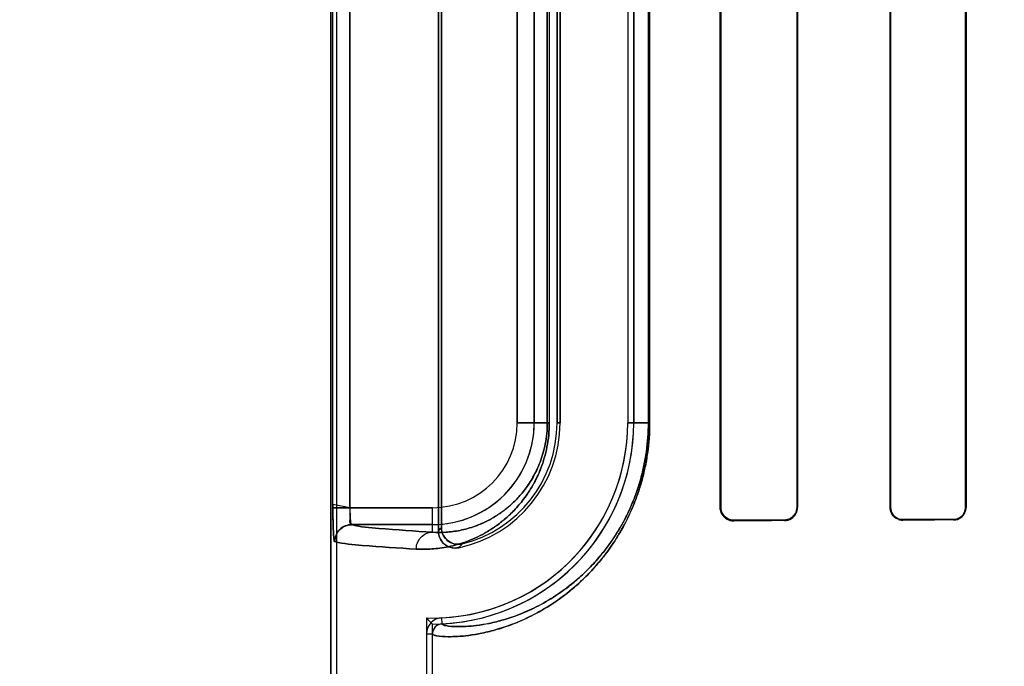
# Model space of a CAD drawing. Header units: millimetres. Extents: x 0 to 297, y 0 to 210.
# Tile 323 of 455: x 239.974 to 240.178, y 157.272 to 157.406. Entities that reach past the tile are written whole.
import ezdxf

# ---------------------------------------------------------------- set-up
doc = ezdxf.new("R2010")
doc.units = ezdxf.units.MM
doc.header["$LTSCALE"] = 16.335
doc.layers.get('0').update_dxf_attribs({"linetype": 'CONTINUOUS'})
for name, color, linetype in [('AXES_REF', 7, 'CONTINUOUS'), ('INTFCLR_1', 7, 'CONTINUOUS'), ('INTFCLR_72935', 7, 'CONTINUOUS')]:
    doc.layers.add(name, color=color, linetype=linetype)

msp = doc.modelspace()

# ---------------------------------------------------------------- linework, layer by layer
at = {"color": 7, "linetype": 'Continuous'}
for radius in [6.787079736, 6.7865, 6.743039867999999]:
    msp.add_circle((241.4889104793, 154.7114782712), radius, dxfattribs=at)
for radius, start, end in [(6.72, 278.2771290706, 261.7228709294), (6.874, 113.0825942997, 269.6189785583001)]:
    msp.add_arc((241.4889104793, 154.7114782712), radius, start, end, dxfattribs=at)
at = {"layer": 'AXES_REF', "color": 9, "linetype": 'Continuous'}
msp.add_circle((241.4889104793, 154.7114782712), 4.150003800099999, dxfattribs=at)
at = {"layer": 'AXES_REF', "color": 7, "linetype": 'Continuous'}
msp.add_arc((241.4889104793, 154.7114782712), 6.874, 113.0826847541, 66.9173152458, dxfattribs=at)
at = {"layer": 'AXES_REF', "color": 9, "linetype": 'Continuous'}
msp.add_arc((241.4889104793, 154.7114782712), 6.191158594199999, 94.4118118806, 85.5881881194, dxfattribs=at)
at = {"layer": 'INTFCLR_1', "color": 6, "linetype": 'Continuous'}
for p, q in [((240.0386283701, 157.1614683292), (240.0386283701, 159.0304683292)), ((240.039862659, 157.1614683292), (240.039862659, 159.0304801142)), ((240.060862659, 157.3000442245), (240.060862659, 157.5128924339)), ((240.0614750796, 157.5121245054), (240.0614750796, 157.3008121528)), ((240.1191622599, 157.5079683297), (240.1191622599, 157.3049683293)), ((240.1192891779, 157.5079683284), (240.1192891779, 157.3049683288)), ((240.1350736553, 157.3049683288), (240.1350736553, 157.5079683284)), ((240.1351884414, 157.3049683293), (240.1351884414, 157.5079683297)), ((240.1543210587, 157.5079683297), (240.1543210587, 157.3049683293)), ((240.154427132, 157.5079683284), (240.154427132, 157.3049683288)), ((240.1699521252, 157.3049683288), (240.1699521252, 157.5079683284)), ((240.1700516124, 157.3049683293), (240.1700516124, 157.5079683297)), ((240.0854183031, 157.3224683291), (240.0854183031, 157.4904683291)), ((240.0860307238, 157.4904683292), (240.0860307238, 157.3224683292)), ((240.1000307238, 157.4904683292), (240.1000307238, 157.3224683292)), ((240.1012650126, 157.3224683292), (240.1012650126, 157.4904683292)), ((240.0583940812, 157.2787817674), (240.0583940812, 157.1614683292)), ((240.0596283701, 157.1614683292), (240.0596283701, 157.2787818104))]:
    msp.add_line(p, q, dxfattribs=at)
at = {"layer": 'INTFCLR_1', "color": 9, "linetype": 'Continuous'}
for p, q in [((240.0390324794, 157.3049077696), (240.0390324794, 157.5080288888)), ((240.0425288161, 157.5080288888), (240.0425288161, 157.3049077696)), ((240.0771889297, 157.4904683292), (240.0771889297, 157.3224683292)), ((240.0806883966, 157.3224683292), (240.0806883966, 157.4904683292)), ((240.0833975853, 157.3224683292), (240.0833975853, 157.4904683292)), ((240.0838066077, 157.4904683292), (240.0838066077, 157.3224683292)), ((240.1043111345, 157.3224683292), (240.1043111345, 157.4904683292)), ((240.1045693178, 157.4904683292), (240.1045693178, 157.3224683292)), ((240.0838066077, 157.3224683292), (240.0771889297, 157.3224683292)), ((240.0860307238, 157.3224683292), (240.0854183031, 157.3224683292)), ((240.1000307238, 157.3224683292), (240.1045693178, 157.3224683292)), ((240.0596283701, 157.3049077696), (240.0390324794, 157.3049077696)), ((240.0596283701, 157.2998371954), (240.0596283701, 157.3049077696)), ((240.119289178, 157.3049683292), (240.1191622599, 157.3049683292)), ((240.1351884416, 157.3049683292), (240.1350736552, 157.3049683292)), ((240.1544271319, 157.3049683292), (240.1543210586, 157.3049683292)), ((240.1700516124, 157.3049683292), (240.1699521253, 157.3049683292)), ((240.0429058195, 157.3014083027), (240.0596283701, 157.3014083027)), ((240.1219647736, 157.3021805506), (240.1219647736, 157.3023046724)), ((240.1324647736, 157.3023490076), (240.1324647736, 157.3022321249)), ((240.1569647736, 157.3023346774), (240.1569647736, 157.3024392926)), ((240.1674647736, 157.3024732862), (240.1674647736, 157.3023726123)), ((240.0616275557, 157.2808797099), (240.0615682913, 157.2821125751)), ((240.0583940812, 157.278781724), (240.0596283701, 157.2787818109))]:
    msp.add_line(p, q, dxfattribs=at)
at = {"layer": 'INTFCLR_1', "color": 7, "linetype": 'Continuous'}
msp.add_lwpolyline([(240.1211119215, 157.3024409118), (240.12119945, 157.3024134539), (240.1212889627, 157.3023887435), (240.1213803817, 157.3023669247), (240.1214735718, 157.3023481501), (240.1215684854, 157.3023325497), (240.1216651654, 157.3023202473), (240.1217635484, 157.3023113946), (240.1218634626, 157.3023061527), (240.1219647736, 157.3023046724)], dxfattribs=at)
at = {"layer": 'INTFCLR_1', "color": 9, "linetype": 'Continuous'}
for centre, radius, start, end in [((240.0596283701, 157.3224683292), 0.0210600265, 270.000000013, 359.9999999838), ((240.0596283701, 157.3224683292), 0.0175605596, 270.0000000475, 359.9999997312), ((240.0159589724, 157.3364829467), 0.0578283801, 320.941146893, 321.9143407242), ((240.0157370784, 157.3425692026), 0.0674069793, 317.0401802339, 317.9559483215)]:
    msp.add_arc(centre, radius, start, end, dxfattribs=at)
at = {"layer": 'INTFCLR_1', "color": 6, "linetype": 'Continuous'}
for centre, radius, start, end in [((240.0596283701, 157.3224683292), 0.0404023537, 272.7521180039, 359.9999986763), ((240.0596283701, 157.3224683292), 0.0416366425, 272.752118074, 360), ((240.0596283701, 157.3224683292), 0.0264023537, 281.8889191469, 359.9999979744), ((240.0596283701, 157.3224683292), 0.025789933, 283.835236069, 359.9999998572), ((240.0617285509, 157.2787819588), 0.0033344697, 92.75478420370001, 180.0040535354), ((240.0617285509, 157.2787819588), 0.0021001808, 92.75556684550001, 180.0040350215)]:
    msp.add_arc(centre, radius, start, end, dxfattribs=at)
for major_axis, ratio, start_param, end_param in [((0.3860864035, 0), 0.0034906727, 2.4294368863, 2.4721230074), ((0.3650864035, 0), 0.0034906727, 2.4989177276, 2.5485709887), ((0.3860864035, 0), 0.0034906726, 2.3000343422, 2.3371288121), ((0.3650864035, 0), 0.0034906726, 2.3526946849, 2.3940887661)]:
    msp.add_ellipse((240.4247147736, 157.3014683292), major_axis=major_axis, ratio=ratio, start_param=start_param, end_param=end_param, dxfattribs=at)
at = {"layer": 'INTFCLR_1', "color": 9, "linetype": 'Continuous'}
for points, knots in [([(240.0562884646, 157.2963377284), (240.0573484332, 157.2962792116), (240.0595682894, 157.2962948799), (240.0630253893, 157.2967673), (240.0667323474, 157.2978146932), (240.069908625, 157.2992713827), (240.0725125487, 157.3008920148), (240.0741839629, 157.3021644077), (240.0755183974, 157.303347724), (240.0769074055, 157.3047180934), (240.0786227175, 157.3067275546), (240.080165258, 157.309067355), (240.0813038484, 157.3112478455), (240.0821139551, 157.3131337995), (240.0828157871, 157.3152200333), (240.0833660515, 157.3174920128), (240.0837237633, 157.3199302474), (240.0838066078, 157.3216097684), (240.0838066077, 157.3224683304)], [0, 0, 0, 0, 0.0750536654, 0.156480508, 0.2459796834, 0.3464559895, 0.4023291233, 0.4625807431, 0.4947026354, 0.5283756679, 0.6004715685, 0.6810517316, 0.7259046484, 0.7742538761, 0.8260146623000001, 0.8813433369, 0.9392998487, 1, 1, 1, 1]), ([(240.0596283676, 157.2787817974), (240.0596283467, 157.2786847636), (240.0599711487, 157.2784913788), (240.0610036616, 157.278287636), (240.0627416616, 157.2781743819), (240.0649533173, 157.2782434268), (240.0672861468, 157.278470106), (240.0700443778, 157.2789371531), (240.0726023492, 157.2795775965), (240.0748530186, 157.2802930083), (240.0774101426, 157.2812363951), (240.0808628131, 157.2828128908), (240.0843688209, 157.2849007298), (240.0868929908, 157.2867278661), (240.0884220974, 157.2879529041), (240.0900352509, 157.2893395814), (240.0920778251, 157.2913010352), (240.0944928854, 157.2940113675), (240.0964352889, 157.2966030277), (240.0979505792, 157.298941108), (240.0994994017, 157.3016090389), (240.1009064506, 157.3045464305), (240.1019578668, 157.3073119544), (240.1025247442, 157.3090304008), (240.1030636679, 157.3108520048), (240.1035251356, 157.3127405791), (240.1039012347, 157.3146905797), (240.1043866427, 157.3177621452), (240.104569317, 157.3203741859), (240.1045693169, 157.3224683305)], [0, 0, 0, 0, 0.004125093, 0.0132564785, 0.0482716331, 0.0750900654, 0.1080986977, 0.1475742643, 0.1940030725, 0.220035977, 0.2479478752, 0.309834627, 0.3811008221, 0.4210070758, 0.4422222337, 0.4643790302, 0.5114245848, 0.5624876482, 0.6185464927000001, 0.6489140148, 0.6808923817, 0.7496495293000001, 0.7870559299, 0.8066095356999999, 0.8265636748, 0.8678037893, 0.8891910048, 0.9109738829, 1, 1, 1, 1]), ([(240.0596283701, 157.2998371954), (240.0605383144, 157.2997789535), (240.0624463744, 157.2997765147), (240.0654225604, 157.3001648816), (240.0686193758, 157.3010540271), (240.0713619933, 157.3023045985), (240.0736120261, 157.3037024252), (240.0753866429, 157.3050528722), (240.0771608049, 157.3067167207), (240.0789031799, 157.30876262), (240.0802395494, 157.3107965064), (240.0812264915, 157.3126929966), (240.0819290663, 157.3143346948), (240.0825378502, 157.3161519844), (240.0830153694, 157.3181316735), (240.0833256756, 157.3202562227), (240.0833976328, 157.3217199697), (240.0833975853, 157.3224683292)], [0, 0, 0, 0, 0.0744477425, 0.1553151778, 0.2443339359, 0.3444117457, 0.4002041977, 0.4603600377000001, 0.5261873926, 0.5984175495, 0.6792891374, 0.7242686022, 0.7728488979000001, 0.8249350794, 0.8805719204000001, 0.9388974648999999, 1, 1, 1, 1]), ([(240.0616275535, 157.2808796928), (240.0616272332, 157.280785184), (240.0619450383, 157.2805888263), (240.0629340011, 157.2803815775), (240.0645765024, 157.2802605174), (240.0666766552, 157.2803151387), (240.0688891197, 157.2805214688), (240.0715067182, 157.2809573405), (240.0739344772, 157.2815606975), (240.0760710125, 157.282237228), (240.0784994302, 157.2831312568), (240.0817792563, 157.2846286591), (240.0851095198, 157.2866148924), (240.087507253, 157.2883544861), (240.0889601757, 157.2895215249), (240.0904934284, 157.2908432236), (240.0924350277, 157.2927135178), (240.0947307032, 157.2952986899), (240.0965770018, 157.297771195), (240.0980174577, 157.300002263), (240.0994902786, 157.3025491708), (240.1008281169, 157.3053535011), (240.101986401, 157.3084126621), (240.1027754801, 157.3109473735), (240.1033181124, 157.3131775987), (240.103675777, 157.3150398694), (240.1041374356, 157.3179736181), (240.1043111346, 157.3204682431), (240.1043111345, 157.3224683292)], [0, 0, 0, 0, 0.0042205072, 0.0133546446, 0.0482658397, 0.0749773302, 0.107855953, 0.147184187, 0.1934547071, 0.2194070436, 0.2472394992, 0.3089771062, 0.3801211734, 0.4199834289, 0.4411824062, 0.463327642, 0.5103666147, 0.5614497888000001, 0.6175621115, 0.6479715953, 0.6800034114, 0.7489049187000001, 0.7864046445, 0.8260157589, 0.8673774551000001, 0.8888305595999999, 0.9106821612, 1, 1, 1, 1]), ([(240.0596283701, 157.2998371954), (240.0559372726, 157.3000428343), (240.0503741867, 157.3004778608), (240.044743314, 157.3009059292), (240.0429058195, 157.3014083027)], [0, 0, 0, 0, 0.6599400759, 1, 1, 1, 1]), ([(240.0562884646, 157.2963377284), (240.0562928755, 157.2972234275), (240.0569728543, 157.2990410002), (240.0587712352, 157.2998325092), (240.0596283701, 157.2998371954)], [0, 0, 0, 0, 0.508194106, 1, 1, 1, 1]), ([(240.0394129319, 157.2979088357), (240.0412680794, 157.2974062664), (240.0469495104, 157.2969785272), (240.0525636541, 157.2965433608), (240.0562884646, 157.2963377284)], [0, 0, 0, 0, 0.3400295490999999, 1, 1, 1, 1])]:
    msp.add_open_spline(points, degree=3, knots=knots, dxfattribs=at)
at = {"layer": 'INTFCLR_1', "color": 7, "linetype": 'Continuous'}
for points, knots in [([(240.0390324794, 157.3049077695), (240.0390324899, 157.3042607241), (240.0390387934, 157.3030163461), (240.0390798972, 157.3012723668), (240.0391284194, 157.2995780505), (240.0392685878, 157.2984916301), (240.0394129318, 157.2979088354)], [0, 0, 0, 0, 0.2764961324, 0.5316628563, 0.7456763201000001, 1, 1, 1, 1]), ([(240.0394557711, 157.2978645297), (240.0393179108, 157.2977003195), (240.0391948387, 157.2991604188), (240.0391120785, 157.3000270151), (240.0390444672, 157.3024694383), (240.0390324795, 157.304022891), (240.0390324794, 157.3049077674)], [0, 0, 0, 0, 0.0908190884, 0.3065073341, 0.6251820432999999, 1, 1, 1, 1]), ([(240.0425288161, 157.3049077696), (240.0425287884, 157.3043220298), (240.0427214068, 157.3033835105), (240.0423198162, 157.3014881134), (240.0429058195, 157.3014083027)], [0, 0, 0, 0, 0.4975901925, 1, 1, 1, 1]), ([(240.0425288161, 157.3049077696), (240.0425288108, 157.304682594), (240.0425332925, 157.3038022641), (240.0426126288, 157.3025708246), (240.0426935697, 157.3018154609), (240.0428610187, 157.3013344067), (240.0429481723, 157.3013861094)], [0, 0, 0, 0, 0.1877948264, 0.7473227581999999, 0.9154867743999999, 1, 1, 1, 1]), ([(240.1192891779, 157.3049683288), (240.1192890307, 157.3045050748), (240.1196275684, 157.3031256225), (240.1210768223, 157.3023195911), (240.1219647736, 157.302304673)], [0, 0, 0, 0, 0.3428132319, 1, 1, 1, 1]), ([(240.0429058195, 157.3014083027), (240.0420147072, 157.3014073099), (240.0401586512, 157.3006579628), (240.0394139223, 157.2988011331), (240.0394129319, 157.2979088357)], [0, 0, 0, 0, 0.4996677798, 1, 1, 1, 1]), ([(240.0394557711, 157.2978645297), (240.0394525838, 157.2985352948), (240.0397982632, 157.2997173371), (240.0411048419, 157.3010373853), (240.0422820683, 157.3013892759), (240.0429481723, 157.3013861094)], [0, 0, 0, 0, 0.36929975, 0.6332664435, 1, 1, 1, 1])]:
    msp.add_open_spline(points, degree=3, knots=knots, dxfattribs=at)
at = {"layer": 'INTFCLR_1', "color": 6, "linetype": 'Continuous'}
for points, knots in [([(240.1191622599, 157.3049683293), (240.1191622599, 157.3044866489), (240.1195135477, 157.3030482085), (240.1210318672, 157.3021757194), (240.1219647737, 157.3021805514)], [0, 0, 0, 0, 0.340506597, 1, 1, 1, 1]), ([(240.1324647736, 157.3023490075), (240.132929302, 157.3023508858), (240.1342749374, 157.3026966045), (240.1350736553, 157.3041095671), (240.1350736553, 157.3049683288)], [0, 0, 0, 0, 0.3510423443, 1, 1, 1, 1]), ([(240.1324647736, 157.3022321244), (240.1329693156, 157.3022344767), (240.1343786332, 157.3026151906), (240.1351884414, 157.304089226), (240.1351884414, 157.3049683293)], [0, 0, 0, 0, 0.364649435, 1, 1, 1, 1]), ([(240.1543210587, 157.3049683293), (240.1543210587, 157.3044644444), (240.1547006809, 157.3030953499), (240.1561288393, 157.30233153), (240.1569647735, 157.3023346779)], [0, 0, 0, 0, 0.3760826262, 1, 1, 1, 1]), ([(240.154427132, 157.3049683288), (240.154427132, 157.3044626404), (240.1548133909, 157.3031431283), (240.156182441, 157.3024366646), (240.1569647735, 157.3024392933)], [0, 0, 0, 0, 0.3926075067, 1, 1, 1, 1]), ([(240.1674647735, 157.3024732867), (240.1679834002, 157.3024749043), (240.169282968, 157.3028797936), (240.1699521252, 157.3042198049), (240.1699521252, 157.3049683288)], [0, 0, 0, 0, 0.4092869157, 1, 1, 1, 1]), ([(240.1674647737, 157.3023726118), (240.1679843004, 157.3023744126), (240.1693312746, 157.3027759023), (240.1700516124, 157.3041712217), (240.1700516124, 157.3049683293)], [0, 0, 0, 0, 0.3945883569, 1, 1, 1, 1]), ([(240.0650676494, 157.2966323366), (240.0645194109, 157.2965169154), (240.0633472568, 157.2965580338), (240.0615169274, 157.2975903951), (240.0608626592, 157.2991327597), (240.0608626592, 157.3000442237)], [0, 0, 0, 0, 0.2757345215, 0.5514160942, 1, 1, 1, 1]), ([(240.0614750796, 157.3008121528), (240.0614750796, 157.3002406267), (240.0617671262, 157.2990828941), (240.0632013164, 157.2974915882), (240.0648917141, 157.2972040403), (240.0657955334, 157.2974266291)], [0, 0, 0, 0, 0.2761842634, 0.5501881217, 1, 1, 1, 1])]:
    msp.add_open_spline(points, degree=3, knots=knots, dxfattribs=at)
at = {"layer": 'INTFCLR_72935', "color": 6, "linetype": 'Continuous'}
for p, q in [((240.0386283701, 159.0304683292), (240.0386283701, 157.1614683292)), ((240.0398626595, 157.1614683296), (240.0398626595, 159.0304918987)), ((240.060862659, 157.5128924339), (240.060862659, 157.3000442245)), ((240.0614750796, 157.300812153), (240.0614750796, 157.5121245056)), ((240.1191622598, 157.3049683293), (240.1191622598, 157.5079683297)), ((240.119289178, 157.3049683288), (240.119289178, 157.5079683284)), ((240.1350736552, 157.5079683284), (240.1350736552, 157.3049683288)), ((240.1351884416, 157.5079683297), (240.1351884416, 157.3049683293)), ((240.1543210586, 157.3049683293), (240.1543210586, 157.5079683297)), ((240.1544271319, 157.3049683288), (240.1544271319, 157.5079683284)), ((240.1699521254, 157.5079683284), (240.1699521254, 157.3049683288)), ((240.1700516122, 157.5079683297), (240.1700516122, 157.3049683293)), ((240.0854183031, 157.4904683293), (240.0854183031, 157.3224683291)), ((240.0860307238, 157.3224683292), (240.0860307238, 157.4904683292)), ((240.1000307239, 157.4904683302), (240.1000307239, 157.3224683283)), ((240.1012650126, 157.4904683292), (240.1012650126, 157.3224683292)), ((240.0583940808, 157.2820848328), (240.0583940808, 157.1614683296)), ((240.0596283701, 157.1614683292), (240.0596283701, 157.2808316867))]:
    msp.add_line(p, q, dxfattribs=at)
at = {"layer": 'INTFCLR_72935', "color": 9, "linetype": 'Continuous'}
for p, q in [((240.0390324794, 157.3049077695), (240.0390324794, 157.5080288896)), ((240.0425288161, 157.3049077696), (240.0425288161, 157.5080288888)), ((240.0771889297, 157.3224683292), (240.0771889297, 157.4904683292)), ((240.0806883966, 157.4904683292), (240.0806883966, 157.3224683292)), ((240.0833975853, 157.4904683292), (240.0833975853, 157.3224683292)), ((240.0838066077, 157.49046833), (240.0838066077, 157.322468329)), ((240.1043111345, 157.4904683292), (240.1043111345, 157.3224683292)), ((240.1045693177, 157.4904683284), (240.1045693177, 157.3224683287)), ((240.0771889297, 157.3224683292), (240.0838066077, 157.3224683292)), ((240.0854183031, 157.3224683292), (240.0860307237, 157.3224683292)), ((240.1045693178, 157.3224683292), (240.1000307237, 157.3224683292)), ((240.0425288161, 157.3049077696), (240.0596283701, 157.3049077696)), ((240.0596283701, 157.2998371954), (240.0596283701, 157.3049077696)), ((240.1191622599, 157.3049683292), (240.119289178, 157.3049683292)), ((240.1350736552, 157.3049683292), (240.1351884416, 157.3049683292)), ((240.1543210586, 157.3049683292), (240.1544271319, 157.3049683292)), ((240.1699521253, 157.3049683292), (240.1700516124, 157.3049683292)), ((240.0596283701, 157.3014083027), (240.0429058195, 157.3014083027)), ((240.1219647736, 157.3023046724), (240.1219647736, 157.3021805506)), ((240.1324647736, 157.3022321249), (240.1324647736, 157.3023490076)), ((240.1569647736, 157.3024392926), (240.1569647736, 157.3023346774)), ((240.1674647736, 157.3023726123), (240.1674647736, 157.3024732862))]:
    msp.add_line(p, q, dxfattribs=at)
at = {"layer": 'INTFCLR_72935', "color": 7, "linetype": 'Continuous'}
for p, q in [((240.0425288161, 157.3049077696), (240.0390309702, 157.3055840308)), ((240.0390324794, 157.3049077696), (240.0425288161, 157.3049077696))]:
    msp.add_line(p, q, dxfattribs=at)
for points in [[(240.1210954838, 157.3023147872), (240.1211817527, 157.3022885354), (240.1212704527, 157.3022646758), (240.1213615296, 157.3022433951), (240.1214545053, 157.302224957), (240.1215497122, 157.3022094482), (240.1216483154, 157.3021969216), (240.1217506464, 157.3021876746), (240.1218561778, 157.3021821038), (240.1219647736, 157.3021805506)], [(240.1219647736, 157.3023046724), (240.1218694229, 157.3023059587), (240.1217732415, 157.302310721), (240.1216763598, 157.3023190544), (240.1215781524, 157.3023311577), (240.1214795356, 157.3023470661), (240.1213829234, 157.3023663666), (240.1212891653, 157.3023886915), (240.1211975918, 157.3024140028), (240.1211082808, 157.3024421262)], [(240.1560929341, 157.3024796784), (240.1561826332, 157.3024504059), (240.1562743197, 157.302424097), (240.1563679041, 157.3024008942), (240.1564632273, 157.3023809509), (240.1565602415, 157.3023643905), (240.1566590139, 157.3023513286), (240.1567594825, 157.302341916), (240.1568614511, 157.3023363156), (240.1569647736, 157.3023346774)]]:
    msp.add_lwpolyline(points, dxfattribs=at)
at = {"layer": 'INTFCLR_72935', "color": 6, "linetype": 'Continuous'}
for centre, radius, start, end in [((240.0596283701, 157.3224683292), 0.0404023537, 268.2493453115, 359.9999986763), ((240.0596283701, 157.3224683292), 0.0416366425, 270, 360), ((240.0596283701, 157.3224683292), 0.0264023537, 281.8889191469, 359.9999979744), ((240.0596283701, 157.3224683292), 0.025789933, 283.8352360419, 359.9999997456), ((240.1410373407, 157.3622500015), 0.1151362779, 224.1279737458, 225.0032880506)]:
    msp.add_arc(centre, radius, start, end, dxfattribs=at)
at = {"layer": 'INTFCLR_72935', "color": 9, "linetype": 'Continuous'}
for centre, radius, start, end in [((240.0596283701, 157.3224683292), 0.0210600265, 269.9999999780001, 360), ((240.0596283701, 157.3224683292), 0.0175605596, 270.0000000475, 359.9999997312), ((240.0159589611, 157.3364829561), 0.0578283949, 320.941146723, 321.914340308), ((240.0157370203, 157.3425692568), 0.0674070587, 317.0401802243, 317.9559472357)]:
    msp.add_arc(centre, radius, start, end, dxfattribs=at)
at = {"layer": 'INTFCLR_72935', "color": 6, "linetype": 'Continuous'}
for major_axis, ratio, start_param, end_param in [((0.3860864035, 0), 0.0034906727, 2.4294368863, 2.4721230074), ((0.3650864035, 0), 0.0034906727, 2.4989177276, 2.5485709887), ((0.3860864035, 0), 0.0034906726, 2.3000343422, 2.3371288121), ((0.3650864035, 0), 0.0034906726, 2.3526946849, 2.3940887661)]:
    msp.add_ellipse((240.4247147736, 157.3014683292), major_axis=major_axis, ratio=ratio, start_param=start_param, end_param=end_param, dxfattribs=at)
at = {"layer": 'INTFCLR_72935', "color": 9, "linetype": 'Continuous'}
for points, knots in [([(240.0838066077, 157.3224683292), (240.0838066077, 157.3216190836), (240.0837248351, 157.3199430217), (240.0833700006, 157.3175120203), (240.0828209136, 157.3152385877), (240.0821236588, 157.3131597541), (240.0813184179, 157.3112791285), (240.0804377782, 157.3095865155), (240.0795036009, 157.3080627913), (240.0782462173, 157.3062866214), (240.0766158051, 157.3043762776), (240.0745705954, 157.3024597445), (240.0725288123, 157.3009034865), (240.0699320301, 157.2992842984), (240.0667612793, 157.2978253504), (240.0635950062, 157.2969266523), (240.0612001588, 157.2965176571), (240.0589876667, 157.2962909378), (240.0573510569, 157.2962790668), (240.0562884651, 157.2963377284)], [0, 0, 0, 0, 0.0600375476, 0.1184073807, 0.1734336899, 0.2251567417, 0.2732358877, 0.317912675, 0.3599266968, 0.3994875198, 0.4716710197, 0.5370331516, 0.5972817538, 0.6528632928, 0.7531314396, 0.8428522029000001, 0.8846845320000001, 0.924765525, 1, 1, 1, 1]), ([(240.1045693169, 157.3224683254), (240.1045693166, 157.3203765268), (240.1043870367, 157.3177672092), (240.1039028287, 157.3146998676), (240.1035282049, 157.3127550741), (240.1029605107, 157.3104276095), (240.1021343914, 157.3077791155), (240.1009209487, 157.3045803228), (240.0995192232, 157.3016475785), (240.0979760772, 157.2989828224), (240.0964609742, 157.2966391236), (240.0948656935, 157.294506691), (240.0932169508, 157.2925791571), (240.0916409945, 157.2908817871), (240.0890091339, 157.2883537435), (240.0852625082, 157.285434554), (240.0814851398, 157.2831822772), (240.0786559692, 157.2818050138), (240.0761390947, 157.2807358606), (240.0732306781, 157.2797342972), (240.0700268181, 157.2789330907), (240.0672586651, 157.2784662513), (240.0649217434, 157.2782411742), (240.0627163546, 157.2781750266), (240.0609901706, 157.2782895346), (240.0599654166, 157.2784932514), (240.0596283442, 157.2786858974), (240.0596283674, 157.2787817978)], [0, 0, 0, 0, 0.0889297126, 0.1106979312, 0.1320162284, 0.1731128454, 0.2124730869, 0.2498857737, 0.3184953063, 0.3503447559, 0.3807559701, 0.4371029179, 0.4633859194, 0.4885674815, 0.5355457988, 0.6184007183, 0.6898544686, 0.7220801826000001, 0.7521192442, 0.8060667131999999, 0.8526634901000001, 0.8923374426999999, 0.9253922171, 0.9521387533, 0.9869002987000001, 0.9959229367, 1, 1, 1, 1]), ([(240.0833975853, 157.3224683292), (240.0833975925, 157.3217280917), (240.0833266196, 157.3202672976), (240.0830187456, 157.3181488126), (240.0825423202, 157.3161680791), (240.0819375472, 157.3143576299), (240.0812391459, 157.3127203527), (240.0804754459, 157.3112472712), (240.0796654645, 157.3099218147), (240.0785758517, 157.30837836), (240.0771637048, 157.30672), (240.0753930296, 157.305058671), (240.0736260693, 157.3037122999), (240.0713822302, 157.3023157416), (240.0686443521, 157.3010631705), (240.0659129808, 157.3002998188), (240.0638498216, 157.2999595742), (240.0619469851, 157.299777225), (240.060540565, 157.299778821), (240.0596283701, 157.2998371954)], [0, 0, 0, 0, 0.0604339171, 0.1191792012, 0.1745255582, 0.226533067, 0.2748338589, 0.3197007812, 0.3618819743, 0.4015493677, 0.4738586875, 0.5392604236, 0.5994174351, 0.6549168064, 0.7547846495, 0.8440250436, 0.8855731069, 0.9253749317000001, 1, 1, 1, 1]), ([(240.1043111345, 157.3224683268), (240.1043111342, 157.3204704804), (240.104137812, 157.3179784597), (240.1036772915, 157.3150487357), (240.1033210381, 157.3131914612), (240.1027812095, 157.3109688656), (240.1019956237, 157.3084397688), (240.1008418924, 157.3053858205), (240.099509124, 157.3025859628), (240.0980416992, 157.3000420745), (240.0966014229, 157.2978056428), (240.0950848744, 157.2957709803), (240.0935173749, 157.2939320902), (240.0920195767, 157.2923135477), (240.0895190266, 157.2899041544), (240.0859593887, 157.28712333), (240.0823699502, 157.2849798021), (240.0796822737, 157.2836710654), (240.0772923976, 157.2826566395), (240.0745311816, 157.2817084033), (240.0714900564, 157.2809535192), (240.0688630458, 157.2805178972), (240.0666467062, 157.2803131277), (240.0645525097, 157.2802613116), (240.0629211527, 157.2803834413), (240.0619396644, 157.2805907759), (240.0616272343, 157.280786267), (240.0616275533, 157.2808796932)], [0, 0, 0, 0, 0.0892207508, 0.1110575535, 0.1324414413, 0.1736590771, 0.2131269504, 0.2506329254, 0.3193864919, 0.3512892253, 0.381742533, 0.4381432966, 0.4644401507, 0.4896280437, 0.5365996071, 0.6193826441, 0.6907139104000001, 0.7228668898, 0.7528287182, 0.8066156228, 0.8530532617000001, 0.8925788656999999, 0.9255032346, 0.9521430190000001, 0.986801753, 0.9958277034, 1, 1, 1, 1]), ([(240.0429058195, 157.3014083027), (240.0447433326, 157.3009059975), (240.0503741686, 157.3004777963), (240.0559372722, 157.3000428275), (240.0596283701, 157.2998371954)], [0, 0, 0, 0, 0.3400599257, 1, 1, 1, 1]), ([(240.0562884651, 157.2963377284), (240.056292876, 157.2972234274), (240.0569728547, 157.2990409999), (240.0587712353, 157.2998325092), (240.0596283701, 157.2998371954)], [0, 0, 0, 0, 0.5081941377, 1, 1, 1, 1]), ([(240.0562884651, 157.2963377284), (240.0525636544, 157.2965433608), (240.0469495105, 157.2969785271), (240.0412680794, 157.2974062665), (240.0394129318, 157.2979088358)], [0, 0, 0, 0, 0.6599704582, 1, 1, 1, 1])]:
    msp.add_open_spline(points, degree=3, knots=knots, dxfattribs=at)
at = {"layer": 'INTFCLR_72935', "color": 7, "linetype": 'Continuous'}
for points, knots in [([(240.0390309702, 157.3055840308), (240.0390289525, 157.3051332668), (240.0390339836, 157.3040237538), (240.0390486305, 157.3025152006), (240.0390823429, 157.3011006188), (240.0391370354, 157.2998531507), (240.039183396, 157.2988005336), (240.0393074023, 157.2981699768), (240.0393562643, 157.2979241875), (240.0394129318, 157.2979088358)], [0, 0, 0, 0, 0.1753970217, 0.4315905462, 0.5876692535, 0.7243269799, 0.9227195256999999, 0.9771554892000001, 1, 1, 1, 1]), ([(240.0394129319, 157.2979088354), (240.0392685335, 157.298492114), (240.0391283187, 157.2995794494), (240.0390798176, 157.3012750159), (240.0390387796, 157.3030185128), (240.0390324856, 157.3042619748), (240.0390324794, 157.3049077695)], [0, 0, 0, 0, 0.2545299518, 0.46872787, 0.7240380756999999, 1, 1, 1, 1]), ([(240.1219647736, 157.3021805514), (240.1214886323, 157.3021858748), (240.1200509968, 157.3025097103), (240.1191587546, 157.3040306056), (240.1191622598, 157.3049683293)], [0, 0, 0, 0, 0.336778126, 1, 1, 1, 1]), ([(240.1219647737, 157.302304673), (240.1214636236, 157.3023116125), (240.1200802, 157.30266476), (240.1192849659, 157.3041147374), (240.119289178, 157.3049683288)], [0, 0, 0, 0, 0.369942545, 1, 1, 1, 1]), ([(240.1569647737, 157.3023346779), (240.1564257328, 157.3023382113), (240.1550494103, 157.3027393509), (240.1543154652, 157.3041650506), (240.1543210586, 157.3049683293)], [0, 0, 0, 0, 0.4015735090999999, 1, 1, 1, 1])]:
    msp.add_open_spline(points, degree=3, knots=knots, dxfattribs=at)
at = {"layer": 'INTFCLR_72935', "color": 6, "linetype": 'Continuous'}
for points, knots in [([(240.0425288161, 157.3049077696), (240.0425268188, 157.3046904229), (240.0425227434, 157.3037912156), (240.0426045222, 157.3025748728), (240.042671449, 157.3017652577), (240.0428336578, 157.3013838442), (240.0429058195, 157.3014083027)], [0, 0, 0, 0, 0.1826563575, 0.7651859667, 0.9359698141, 1, 1, 1, 1]), ([(240.1350736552, 157.3049683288), (240.1350736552, 157.3044735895), (240.1347036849, 157.3031196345), (240.1332960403, 157.3023523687), (240.1324647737, 157.3023490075)], [0, 0, 0, 0, 0.373102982, 1, 1, 1, 1]), ([(240.1324647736, 157.3022321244), (240.1329799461, 157.3022345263), (240.1343915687, 157.3026258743), (240.1351884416, 157.304098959), (240.1351884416, 157.3049683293)], [0, 0, 0, 0, 0.3720910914, 1, 1, 1, 1]), ([(240.1569647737, 157.3024392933), (240.1564512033, 157.3024375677), (240.1551289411, 157.3028279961), (240.1544271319, 157.304193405), (240.1544271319, 157.3049683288)], [0, 0, 0, 0, 0.398583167, 1, 1, 1, 1]), ([(240.1699521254, 157.3049683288), (240.1699521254, 157.3044613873), (240.1695632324, 157.3031631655), (240.1682242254, 157.3024756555), (240.1674647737, 157.3024732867)], [0, 0, 0, 0, 0.4003021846, 1, 1, 1, 1]), ([(240.1674647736, 157.3023726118), (240.1679926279, 157.3023744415), (240.1693416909, 157.3027839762), (240.1700516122, 157.3041789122), (240.1700516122, 157.3049683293)], [0, 0, 0, 0, 0.4007194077, 1, 1, 1, 1]), ([(240.0394129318, 157.2979088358), (240.0394139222, 157.2988011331), (240.0401586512, 157.3006579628), (240.0420147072, 157.3014073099), (240.0429058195, 157.3014083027)], [0, 0, 0, 0, 0.5003322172, 1, 1, 1, 1]), ([(240.0608626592, 157.3000442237), (240.0608626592, 157.2994839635), (240.0611443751, 157.2983454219), (240.0625316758, 157.2967670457), (240.0641757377, 157.2964445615), (240.0650676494, 157.2966323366)], [0, 0, 0, 0, 0.275736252, 0.5514163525, 1, 1, 1, 1]), ([(240.0657955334, 157.2974266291), (240.0652405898, 157.2972899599), (240.064046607, 157.2972966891), (240.062158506, 157.2983087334), (240.0614750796, 157.2998813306), (240.0614750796, 157.300812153)], [0, 0, 0, 0, 0.2761837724, 0.5501894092, 1, 1, 1, 1]), ([(240.0616275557, 157.2808797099), (240.0611125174, 157.2808549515), (240.0600533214, 157.2803885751), (240.0596283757, 157.2793066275), (240.0596283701, 157.2787818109)], [0, 0, 0, 0, 0.4955867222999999, 1, 1, 1, 1])]:
    msp.add_open_spline(points, degree=3, knots=knots, dxfattribs=at)

doc.saveas('drawing.dxf')
